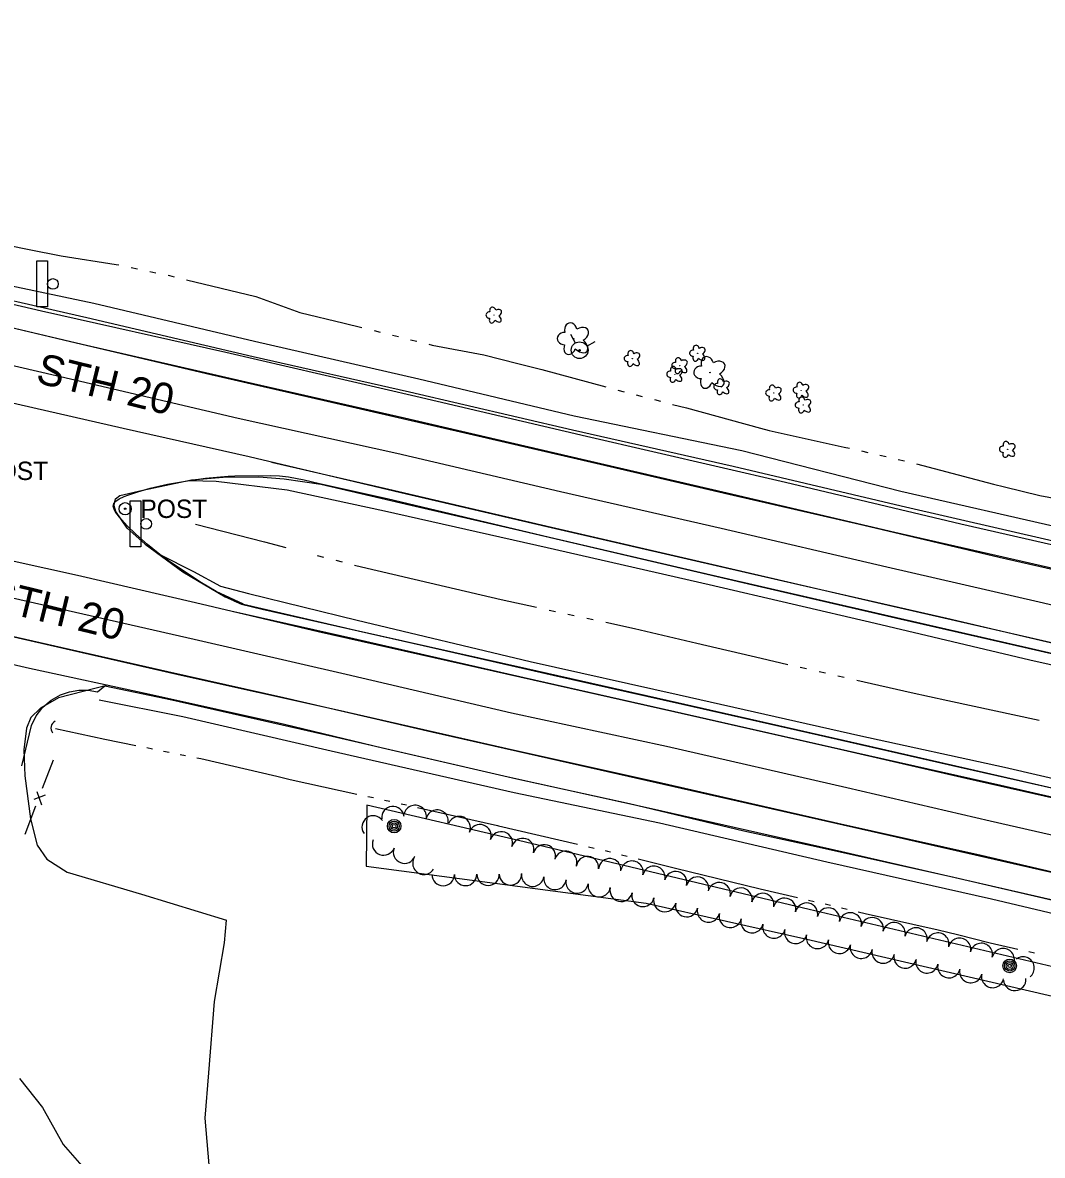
# Model space of a CAD drawing. Extents: x 588843 to 2552415, y 180129 to 269402.
# Drawn here: x 597218.6 to 597551.8, y 184038.2 to 184408.2 of the extents above; entities that cross this region are included whole.
import ezdxf

# ---------------------------------------------------------------- set-up
doc = ezdxf.new("R2010")
doc.units = 0
for name, color, linetype in [('Default', 7, 'Continuous'), ('E_DRN', 7, 'Continuous'), ('E_DWY', 7, 'Continuous'), ('E_FEN_P', 7, 'Continuous'), ('E_LAND_BrushLine', 7, 'Continuous'), ('E_LAND_TreeLine_P', 7, 'Continuous'), ('E_LAND_Vegetation', 7, 'Continuous'), ('E_MISCPROP', 7, 'Continuous'), ('E_RDWY', 7, 'Continuous'), ('E_RDWY_AsphConc', 7, 'Continuous'), ('E_RDWY_Gravel', 7, 'Continuous'), ('E_RDWY_PavtEdge', 7, 'Continuous'), ('E_RDWY_Text', 7, 'Continuous'), ('E_SGN', 7, 'Continuous'), ('E_UTL_WHydrant', 7, 'Continuous'), ('E_WTR_P', 7, 'Continuous')]:
    doc.layers.add(name, color=color, linetype=linetype)

# ---------------------------------------------------------------- blocks, each defined once
blk = doc.blocks.new('BUSH_1')
at = {"layer": 'Default'}
blk.add_circle((0, 0), 0.0916, dxfattribs=at)
for centre, major_axis, ratio in [((-2.84, 0.08), (2.47, -0.06), 0.832022), ((-0.84, 2.66), (0.68, -2.49), 0.782863), ((2.12, 1.37), (-2.64, -1.46), 0.691916), ((-1.15, -2.62), (0.9, 2.43), 0.716896), ((1.86, -1.85), (-2.51, 2.29), 0.560249)]:
    blk.add_ellipse(centre, major_axis=major_axis, ratio=ratio, start_param=1.570796, end_param=4.712389, dxfattribs=at)
blk = doc.blocks.new('DTRE_1_1')
at = {"layer": 'Default'}
blk.add_circle((-0.18, 0), 0.183, dxfattribs=at)
for centre, major_axis, ratio in [((-1.87, 5.32), (1.36, -4.98), 0.782863), ((4.06, 2.74), (-5.27, -2.93), 0.691916), ((-5.87, 0.15), (4.93, -0.12), 0.832022), ((-2.49, -5.24), (1.8, 4.86), 0.716896), ((3.54, -3.71), (-5.01, 4.58), 0.560249)]:
    blk.add_ellipse(centre, major_axis=major_axis, ratio=ratio, start_param=1.570796, end_param=4.712389, dxfattribs=at)
blk = doc.blocks.new('SGN_1')
at = {"layer": 'Default'}
blk.add_lwpolyline([(-3.5, -15), (-10.5, -15), (-10.5, 15), (-3.5, 15)], close=True, dxfattribs=at)
blk.add_circle((0, 0), 3.5, dxfattribs=at)
blk = doc.blocks.new('POST_1')
at = {"layer": 'Default'}
for radius in [4, 0.5]:
    blk.add_circle((0, 0), radius, dxfattribs=at)
blk.add_text('POST', height=12, dxfattribs=at).set_placement((10, -6))
blk = doc.blocks.new('CULV2_4')
at = {"layer": 'E_DRN'}
blk.add_arc((65, 48), 80.7, 216.8699, 323.1301, dxfattribs=at)
blk = doc.blocks.new('HYD_3')
at = {"layer": 'E_UTL_WHydrant'}
for p, q in [((-12.6, 12.6), (-27.3, 27.3)), ((12.6, 12.6), (27.3, 27.3))]:
    blk.add_line(p, q, dxfattribs=at)
for radius in [18, 1.38]:
    blk.add_circle((0, 0), radius, dxfattribs=at)
blk = doc.blocks.new('POLE_3')
at = {"layer": 'E_MISCPROP'}
for radius in [14.6, 11, 7.32, 3.66]:
    blk.add_circle((0, 0), radius, dxfattribs=at)

msp = doc.modelspace()

# ---------------------------------------------------------------- linework, layer by layer
at = {"layer": 'E_DWY'}
for points in [[(597246.35, 184191.76), (597230.31, 184187.57), (597224.35, 184184.27), (597221.18, 184181.15), (597219.79, 184177.65), (597219, 184170.61), (597219.28, 184162.12), (597221.17, 184148.04), (597223.32, 184139.46), (597226.47, 184134.91), (597233.08, 184130.66), (597257.36, 184123.42), (597285.2, 184114.99)], [(597289.65, 183941.21), (597283.81, 184004.99), (597279.81, 184031.22), (597278.24, 184050.27), (597279.4, 184065.09), (597281.23, 184088.44), (597284.53, 184107.61), (597285.2, 184114.99)], [(597217.5, 184063.27), (597225.08, 184053.82), (597231.81, 184041.65), (597240.21, 184032.08), (597248.96, 184023.04), (597253.27, 184015.43), (597252.98, 184008.68), (597247.63, 183979.46), (597243.29, 183967.94), (597236.18, 183952.88), (597231.24, 183945.62), (597225.75, 183938.73), (597219.12, 183923.11), (597199.9, 183923.64)]]:
    msp.add_lwpolyline(points, dxfattribs=at)
at = {"layer": 'E_FEN_P'}
for p, q in [((597225.89, 184155.79), (597222.21, 184154.41)), ((597223.14, 184157.01), (597224.71, 184152.7))]:
    msp.add_line(p, q, dxfattribs=at)
for points in [[(597228.54, 184167.21), (597224.98, 184157.94)], [(597222.79, 184152.2), (597219.24, 184142.93)]]:
    msp.add_lwpolyline(points, dxfattribs=at)
at = {"layer": 'E_LAND_BrushLine'}
for points in [[(597331.09, 184152.51), (597330.77, 184132.6), (597422.37, 184120.57), (597474.79, 184108.77), (597638.69, 184070.76), (597746.75, 184045.7), (597747.75, 184054.95)], [(597747.75, 184054.95), (597638.57, 184080.18), (597475.59, 184118.48), (597380.66, 184140.96), (597331.09, 184152.51)]]:
    msp.add_lwpolyline(points, dxfattribs=at)
at = {"layer": 'E_LAND_TreeLine_P'}
for centre, start, end in [((597339.57, 184148.47), 6.3494, 186.3494), ((597346.83, 184148.87), 347.7278, 167.7278), ((597354, 184147.31), 347.7278, 167.7278), ((597333.13, 184145.42), 35.0756, 215.0756), ((597361.22, 184145.22), 336.4179, 156.4179), ((597368.03, 184142.54), 341.5352, 161.5352), ((597374.99, 184140.22), 341.5352, 161.5352), ((597336.52, 184139.86), 158.7217, 338.7217), ((597381.99, 184138.05), 343.5064, 163.5064), ((597389.02, 184135.97), 343.5064, 163.5064), ((597343.35, 184137.2), 158.7217, 338.7217), ((597349.69, 184133.56), 148.0436, 328.0436), ((597396.05, 184133.89), 343.5064, 163.5064), ((597403.14, 184132.13), 354.556, 174.556), ((597410.44, 184131.43), 354.556, 174.556), ((597417.72, 184130.64), 346.7938, 166.7938), ((597424.86, 184128.97), 346.7938, 166.7938), ((597355.98, 184129.9), 180.3505, 0.3505), ((597363.31, 184129.94), 180.3505, 0.3505), ((597370.64, 184130), 180.6216, 0.6216), ((597377.97, 184130.08), 180.6216, 0.6216), ((597385.27, 184129.66), 171.9341, 351.9341), ((597392.53, 184128.63), 171.9341, 351.9341), ((597399.76, 184127.46), 170.4254, 350.4254), ((597431.98, 184127.23), 345.7934, 165.7934), ((597439.09, 184125.43), 345.7934, 165.7934), ((597406.99, 184126.24), 170.4254, 350.4254), ((597414.16, 184124.73), 166.8205, 346.8205), ((597446.2, 184123.63), 345.7934, 165.7934), ((597453.3, 184121.83), 345.7934, 165.7934), ((597421.3, 184123.06), 166.8205, 346.8205), ((597428.44, 184121.39), 166.8205, 346.8205), ((597435.58, 184119.71), 166.8205, 346.8205), ((597460.42, 184120.08), 347.5295, 167.5295), ((597467.58, 184118.5), 347.5295, 167.5295), ((597474.74, 184116.92), 347.5295, 167.5295), ((597442.7, 184117.99), 166.2327, 346.2327), ((597449.82, 184116.24), 166.2327, 346.2327), ((597481.9, 184115.33), 347.5295, 167.5295), ((597489.06, 184113.75), 347.5295, 167.5295), ((597456.94, 184114.5), 166.2327, 346.2327), ((597464.07, 184112.75), 166.2327, 346.2327), ((597496.21, 184112.17), 347.5295, 167.5295), ((597503.37, 184110.55), 346.6039, 166.6039), ((597471.19, 184111.01), 166.2327, 346.2327), ((597478.32, 184109.34), 167.449, 347.449), ((597510.5, 184108.85), 346.6039, 166.6039), ((597517.63, 184107.15), 346.6039, 166.6039), ((597485.48, 184107.74), 167.449, 347.449), ((597492.64, 184106.15), 167.449, 347.449), ((597524.76, 184105.46), 346.6039, 166.6039), ((597531.89, 184103.76), 346.6039, 166.6039), ((597539.02, 184102.06), 346.6039, 166.6039), ((597499.79, 184104.56), 167.449, 347.449), ((597506.95, 184102.96), 167.449, 347.449), ((597514.11, 184101.37), 167.449, 347.449), ((597545.51, 184099.35), 308.2942, 128.2942), ((597521.26, 184099.78), 167.449, 347.449), ((597528.42, 184098.18), 167.449, 347.449), ((597535.57, 184096.59), 167.449, 347.449), ((597542.78, 184095.63), 183.8381, 3.8381)]:
    msp.add_arc(centre, 3.67, start, end, dxfattribs=at)
at = {"layer": 'E_RDWY'}
for points in [[(596831.75, 184400.44), (596858.75, 184393.38), (596892.45, 184384.48), (596919.43, 184377.87), (596951.34, 184370.1), (596983.45, 184362.27), (597016.79, 184354.74), (597046.68, 184347.63), (597079.81, 184340.05), (597123.33, 184329.81), (597158.41, 184321.69), (597191.53, 184314.11), (597231.88, 184304.53), (597278.69, 184293.59), (597318.11, 184284.48), (597364.49, 184273.87), (597407.26, 184263.94), (597449.32, 184254.1), (597493.42, 184244.01), (597537.64, 184233.58), (597587.58, 184222.19), (597639.5, 184210.36), (597689.48, 184198.75)], [(596815.1, 184380.55), (596855.37, 184370.13), (596904.64, 184357.46), (596969.32, 184341.58), (597021.23, 184329.33), (597056.25, 184321.02), (597109.12, 184308.82), (597158.76, 184297.1), (597205.08, 184286.29), (597251.45, 184275.68), (597292.62, 184266.4), (597342.16, 184254.71), (597389.87, 184243.62), (597437.19, 184232.64), (597472.2, 184224.65), (597520.55, 184213.6), (597569.33, 184202.21), (597631.03, 184188.1), (597685.98, 184175.44)], [(596807.31, 184329.2), (596842.23, 184319.94), (596876.16, 184311.09), (596912.83, 184301.9), (596945.36, 184294.06), (596984.2, 184285.11), (597027.27, 184275.1), (597066.2, 184266.12), (597109.25, 184256.43), (597150.88, 184246.92), (597194.98, 184236.83), (597236.5, 184227.67), (597275.02, 184218.71), (597315.1, 184209.31), (597376.66, 184195.45), (597431.4, 184183.15), (597485.2, 184170.91), (597526.83, 184161.4), (597571.25, 184151.33), (597617.09, 184141.08), (597657, 184131.83), (597684.02, 184125.73)], [(596813.68, 184302.57), (596852.3, 184292.45), (596895.32, 184281.51), (596939.25, 184270.83), (596989.1, 184259.47), (597040.33, 184247.83), (597085.56, 184237.65), (597127.55, 184227.93), (597167.69, 184218.73), (597214.72, 184207.83), (597265.96, 184196.19), (597303.87, 184187.71), (597352.3, 184176.53), (597403.95, 184164.88), (597455.48, 184153.16), (597504.06, 184142.15), (597550.85, 184131.53), (597599.74, 184120.53), (597645.79, 184109.91), (597674, 184103.58)]]:
    msp.add_lwpolyline(points, dxfattribs=at)
at = {"layer": 'E_RDWY_AsphConc'}
for points in [[(597033.85, 184359.31), (597089.33, 184346.21), (597137.85, 184335.37), (597192.7, 184322.52), (597239.53, 184311.9), (597293.86, 184299.11)], [(597293.86, 184299.11), (597345.02, 184287.61), (597398.23, 184275.12), (597450.79, 184263.24), (597505.69, 184250.3), (597555.33, 184238.87), (597609.7, 184226.42), (597658.86, 184214.84), (597713.09, 184202.83), (597763.94, 184190.68), (597815.6, 184178.73)], [(597290.73, 184218.21), (597281.78, 184222.37), (597281.78, 184222.37), (597277, 184225.13), (597277, 184225.13), (597266.65, 184232.06), (597266.65, 184232.06), (597263.42, 184234.4), (597263.42, 184234.4), (597259.36, 184237.68), (597255.45, 184241.14), (597255.45, 184241.14), (597252.74, 184243.82), (597250.2, 184246.66), (597250.2, 184246.66), (597249.06, 184248.13), (597249.06, 184248.13), (597248.54, 184248.96), (597248.54, 184248.96), (597248.19, 184250.19), (597248.19, 184250.19), (597248.39, 184251.09), (597248.39, 184251.09), (597249.01, 184251.86), (597249.01, 184251.86), (597250.12, 184252.6), (597250.12, 184252.6), (597251.73, 184253.35), (597251.73, 184253.35), (597252.96, 184253.85), (597252.96, 184253.85), (597256.19, 184254.92), (597256.19, 184254.92), (597260.21, 184256.05), (597260.21, 184256.05), (597265.91, 184257.35), (597265.91, 184257.35), (597273.08, 184258.63), (597273.08, 184258.63), (597278.37, 184259.34), (597278.37, 184259.34), (597285.68, 184260.06), (597285.68, 184260.06), (597287.94, 184260.17), (597287.94, 184260.17), (597299.44, 184260.25), (597299.44, 184260.25), (597302.46, 184260.13), (597305.46, 184259.76), (597305.46, 184259.76), (597310.51, 184258.82), (597315.52, 184257.65), (597315.52, 184257.65), (597337.67, 184252.68), (597390.76, 184240.14), (597443.59, 184227.82), (597497.47, 184215.36), (597548.28, 184203.73), (597601.08, 184191.58)], [(597290.73, 184218.21), (597327.3, 184209.7), (597383.38, 184197.18), (597432.57, 184186.07), (597491.58, 184172.68), (597538.82, 184161.9), (597594.29, 184149.17), (597642.79, 184138.28), (597693.87, 184126.73), (597748.61, 184114.32), (597798.34, 184103.09)], [(597218.33, 184165.44), (597221.43, 184178.6), (597223.03, 184181.75), (597225.2, 184184.53), (597227.87, 184186.83), (597230.94, 184188.58), (597230.94, 184188.58), (597233.86, 184189.59), (597236.91, 184190.1), (597240, 184190.08), (597243.04, 184189.54), (597243.04, 184189.54), (597245.38, 184191.57), (597267.32, 184186.99), (597319.66, 184175.1), (597377.22, 184161.77), (597424.09, 184151.43), (597482.49, 184138.26), (597529.91, 184127.44), (597583.69, 184115.08), (597633.56, 184103.88), (597686.64, 184091.77), (597740.17, 184080.36), (597789.27, 184068.6)]]:
    msp.add_lwpolyline(points, dxfattribs=at)
at = {"layer": 'E_RDWY_Gravel'}
for points in [[(596831.79, 184408.16), (596876.04, 184396.59), (596912.48, 184387.35), (596960.41, 184375.89), (597008.48, 184364.6), (597059.68, 184352.45), (597113.53, 184339.98), (597173.17, 184326.02), (597224.72, 184313.98), (597285, 184300.47), (597347.07, 184286.15), (597402.84, 184273.05), (597467.86, 184258.02), (597525.2, 184244.48), (597582.05, 184231.5), (597632.68, 184219.92), (597677.17, 184209.73), (597698.04, 184205.01)], [(597190.57, 184327.28), (597241.84, 184316.54), (597294.28, 184304.14), (597348, 184291.83), (597398.75, 184279.68), (597453.57, 184268.37), (597505.54, 184255.11), (597559.03, 184242.96), (597609.02, 184232.06), (597662.1, 184219.26), (597715.37, 184207.09), (597765.01, 184195.24), (597817.99, 184183.71), (597867.41, 184172.44), (597918.85, 184159.91), (597970.49, 184147.94), (598019.64, 184136.8), (598071.14, 184124.64), (598124.58, 184111.68), (598180.31, 184099.55), (598221.02, 184089.9), (598272.49, 184077.54)], [(596809.86, 184294.62), (596850.9, 184283.59), (596897.3, 184272.34), (596947.42, 184260.06), (596997.62, 184248.5), (597042.38, 184238.12), (597083.63, 184229.14), (597131.86, 184218.02), (597177.46, 184207.3), (597220.85, 184197.3), (597260.12, 184188.76), (597304.1, 184179.02), (597336.14, 184171.32), (597380.02, 184161.19), (597416.89, 184153.1), (597454.25, 184144.14), (597478.85, 184138.81), (597522.83, 184129.07), (597564.61, 184119.31), (597606.68, 184109.89), (597645.27, 184100.8), (597671.8, 184094.83)], [(597252.73, 184243.05), (597248.98, 184248.5), (597248.44, 184250.34), (597248.54, 184251.15), (597248.86, 184252.64), (597250.32, 184253.71), (597257.83, 184255.41), (597273.7, 184258.81), (597284.14, 184259.71), (597295.72, 184259.76), (597304.07, 184259.14), (597316, 184257.42), (597345.42, 184250.55), (597380.4, 184242.45), (597415.65, 184234.18), (597457.22, 184224.48), (597505.25, 184213.41), (597550.94, 184202.99), (597596.21, 184192.58), (597641.68, 184182.11), (597685.38, 184172.13)], [(597273.08, 184258.63), (597281.75, 184258.4), (597304.97, 184255.53), (597336.77, 184248.69), (597390.03, 184236.69), (597442.94, 184224.67), (597497.2, 184212.03), (597547.7, 184199.99), (597600.61, 184188.16), (597651.77, 184176.09), (597703.59, 184163.69), (597756.64, 184152.36), (597806.99, 184141.09)], [(597252.73, 184243.05), (597258.65, 184237.84), (597270.87, 184228.79), (597284.7, 184220.65), (597287.5, 184219.36), (597287.6, 184219.33), (597290.12, 184218.21), (597296.82, 184216.57), (597349.45, 184204.65), (597391.89, 184195.02), (597434.16, 184185.54), (597478.58, 184175.47), (597524.88, 184164.99), (597575.63, 184153.48), (597617.16, 184144), (597660.28, 184134.18), (597683.63, 184128.88)], [(597263.42, 184234.4), (597274.34, 184228.9), (597283.21, 184224.06), (597292.33, 184221.71), (597327.85, 184212.94), (597384.37, 184199.45), (597433.08, 184188.56), (597492.47, 184175.21), (597539.44, 184164.91), (597595.44, 184151.99), (597643.5, 184140.76), (597694.55, 184128.82), (597748.96, 184116.6), (597800.36, 184106.09)], [(597243.57, 184186.93), (597270.95, 184181.53), (597319.38, 184170.33), (597379.19, 184156.69), (597426.74, 184146.77), (597481.4, 184134), (597535.22, 184121.95), (597584.91, 184110.19), (597641.96, 184097.26), (597688.18, 184086.7), (597741, 184075.58), (597788.42, 184063.44), (597841.99, 184052.04), (597890.44, 184041.33), (597943.81, 184029.04), (597994.52, 184016.98), (598050.96, 184004.74), (598096.96, 183994.09), (598150.56, 183982.43), (598196.66, 183971.94), (598248.65, 183960.47)]]:
    msp.add_lwpolyline(points, dxfattribs=at)
at = {"layer": 'E_RDWY_PavtEdge'}
for points in [[(597032.52, 184351.1), (597087.15, 184338.3), (597136.04, 184327.06), (597191.78, 184314.01), (597237.97, 184303.12), (597291.62, 184290.88)], [(597029.63, 184339.65), (597083.89, 184326.77), (597134.37, 184315.21), (597188.15, 184302.49), (597235.61, 184291.45), (597289.03, 184278.99)], [(597291.62, 184290.88), (597343.38, 184279.02), (597396.75, 184266.64), (597448.76, 184254.59), (597503.58, 184241.71), (597553.83, 184230.24), (597607.26, 184217.93), (597657.71, 184205.72), (597710.88, 184194.54), (597762.17, 184180.69), (597813.54, 184170.18)], [(597289.03, 184278.99), (597340.84, 184267.49), (597394.28, 184255.02), (597446.89, 184243.07), (597500.94, 184230.36), (597550.82, 184218.93), (597604.41, 184206.46), (597655.77, 184194.61), (597708.5, 184183.04), (597759.86, 184170.47), (597810.86, 184158.52)], [(597010.03, 184267.11), (597066.57, 184254.1), (597111.43, 184243.82), (597172.16, 184229.93), (597215.21, 184220.25), (597274.65, 184206.74), (597324.3, 184195.36), (597378.35, 184182.75), (597428.94, 184171.77), (597487.92, 184158.32), (597534.75, 184147.43), (597590.22, 184134.82), (597637.98, 184124.12), (597690.95, 184112.09), (597744.11, 184100.06), (597794.65, 184088.57)], [(597299.85, 184264.6), (597338.23, 184255.74), (597391.43, 184243.32), (597444.26, 184231.18), (597497.71, 184218.79), (597549.08, 184207.03), (597601.95, 184194.82), (597653.62, 184183.09), (597705.01, 184170.95), (597757.84, 184158.81), (597808.55, 184147.03)], [(597011.19, 184254.44), (597064.53, 184242.11), (597113.42, 184230.99), (597170.53, 184218.13), (597211.89, 184208.42), (597270.4, 184195.06), (597321.47, 184183.71)], [(597287.62, 184215.77), (597326.82, 184207.03), (597382.44, 184194.23), (597431.73, 184183.17), (597490.73, 184169.79), (597538.23, 184159.07), (597593.7, 184146.38), (597641.97, 184135.53), (597693.3, 184123.88), (597747.97, 184111.45), (597797.71, 184100.24)], [(597321.47, 184183.71), (597379.26, 184170.55), (597425.91, 184160.18), (597484.92, 184146.64), (597531.8, 184136.16), (597586.8, 184123.32), (597635.19, 184112.5), (597688.79, 184100.43), (597741.63, 184088.53), (597791.51, 184077)]]:
    msp.add_lwpolyline(points, dxfattribs=at)
at = {"layer": 'E_WTR_P'}
for points in [[(597191.56, 184339.99), (597220.72, 184334.08)], [(597220.73, 184334.08), (597231.17, 184331.96), (597249.12, 184329.2), (597250.03, 184329.01)], [(597254.05, 184328.17), (597256.06, 184327.75)], [(597260.07, 184326.9), (597262.08, 184326.48)], [(597266.1, 184325.64), (597266.51, 184325.55), (597268.1, 184325.17)], [(597272.08, 184324.2), (597294.78, 184318.69), (597300.79, 184316.49)], [(597300.79, 184316.49), (597309.1, 184313.46), (597323.59, 184309.98), (597329.42, 184308.54)], [(597333.4, 184307.56), (597335.4, 184307.07)], [(597339.38, 184306.08), (597341.37, 184305.59)], [(597345.35, 184304.6), (597347.35, 184304.11)], [(597351.33, 184303.13), (597352.43, 184302.85), (597369.31, 184299.66), (597380.4, 184296.84)], [(597380.4, 184296.84), (597388.27, 184294.84), (597409.14, 184289.17)], [(597413.11, 184288.11), (597415.1, 184287.6)], [(597419.07, 184286.57), (597421.06, 184286.05)], [(597425.03, 184285.02), (597427.01, 184284.51)], [(597430.99, 184283.48), (597435.48, 184282.32), (597459.71, 184275.71)], [(597459.71, 184275.71), (597462.56, 184274.94), (597487.03, 184269.54), (597488.73, 184269.15)], [(597492.73, 184268.24), (597494.73, 184267.78)], [(597498.73, 184266.87), (597500.73, 184266.42)], [(597504.73, 184265.51), (597506.73, 184265.05)], [(597510.72, 184264.07), (597535.82, 184257.42), (597539.49, 184256.5)], [(597539.49, 184256.5), (597550.97, 184253.65), (597568.6, 184250.42)], [(597275.07, 184244.34), (597297.64, 184238.52), (597304.62, 184236.73)], [(597314.81, 184234.12), (597316.85, 184233.6)], [(597320.93, 184232.55), (597322.97, 184232.03)], [(597327.04, 184230.98), (597329.35, 184230.39), (597356.74, 184223.95)], [(597356.74, 184223.95), (597374.95, 184219.68), (597386.49, 184217.18)], [(597390.61, 184216.29), (597392.66, 184215.85)], [(597396.78, 184214.96), (597398.83, 184214.52)], [(597402.95, 184213.63), (597405.01, 184213.18)], [(597409.12, 184212.29), (597418.5, 184210.27), (597438.86, 184205.47)], [(597438.86, 184205.47), (597459.86, 184200.52), (597468.58, 184198.54)], [(597472.68, 184197.6), (597474.74, 184197.14)], [(597478.84, 184196.2), (597480.89, 184195.74)], [(597485, 184194.81), (597487.05, 184194.34)], [(597491.15, 184193.41), (597508.92, 184189.37), (597520.94, 184186.78)], [(597520.94, 184186.78), (597550.77, 184180.36)], [(597229.29, 184177.63), (597245.45, 184174.11), (597255.52, 184172.06)], [(597259.14, 184171.33), (597260.96, 184170.96)], [(597264.58, 184170.23), (597266.39, 184169.86)], [(597270.02, 184169.13), (597271.83, 184168.76)], [(597275.46, 184168.02), (597276.81, 184167.75), (597301.58, 184161.97)], [(597301.58, 184161.97), (597306.04, 184160.93), (597327.77, 184156.19)], [(597331.38, 184155.4), (597333.19, 184155)], [(597336.8, 184154.21), (597338.61, 184153.82)], [(597342.22, 184153.03), (597344.03, 184152.63)], [(597347.63, 184151.81), (597373.78, 184145.87)], [(597373.78, 184145.87), (597374.08, 184145.8), (597399.91, 184139.81)], [(597403.51, 184138.97), (597405.31, 184138.55)], [(597408.92, 184137.72), (597409.64, 184137.55), (597410.71, 184137.28)], [(597414.3, 184136.37), (597416.09, 184135.92)], [(597419.68, 184135.01), (597431.96, 184131.91), (597445.71, 184128.58)], [(597445.71, 184128.58), (597459.64, 184125.2), (597471.8, 184122.36)], [(597475.4, 184121.52), (597477.2, 184121.1)], [(597480.8, 184120.26), (597482.6, 184119.84)], [(597486.2, 184119), (597488.01, 184118.58)], [(597491.61, 184117.74), (597493.91, 184117.2), (597517.75, 184111.77)], [(597517.75, 184111.77), (597524.07, 184110.33), (597534.77, 184107.59), (597543.83, 184105.53)], [(597547.43, 184104.71), (597549.24, 184104.3)]]:
    msp.add_lwpolyline(points, dxfattribs=at)

# ---------------------------------------------------------------- block references
at = {"layer": 'E_DRN', "xscale": 0.029857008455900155, "yscale": 0.029857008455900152, "rotation": -102.4392018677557}
msp.add_blockref('CULV2_4', (597229.21, 184179.96), dxfattribs=at)
at = {"layer": 'E_LAND_Vegetation', "xscale": 0.5, "yscale": 0.5}
for name, p in [('BUSH_1', (597372.62, 184312.61)), ('DTRE_1_1', (597398.68, 184304.87)), ('BUSH_1', (597439.16, 184300.16)), ('BUSH_1', (597417.8, 184298.42)), ('BUSH_1', (597433.32, 184296.11)), ('DTRE_1_1', (597443.27, 184293.86)), ('BUSH_1', (597431.69, 184293.27)), ('BUSH_1', (597447.05, 184289.21)), ('BUSH_1', (597472.99, 184288.08)), ('BUSH_1', (597464.02, 184287.15)), ('BUSH_1', (597473.68, 184283.23)), ('BUSH_1', (597540.44, 184268.77))]:
    msp.add_blockref(name, p, dxfattribs=at)
at = {"layer": 'E_MISCPROP', "xscale": 0.5, "yscale": 0.5}
for p in [(597200.08, 184261.76), (597252.05, 184249.36)]:
    msp.add_blockref('POST_1', p, dxfattribs=at)
at = {"layer": 'E_MISCPROP', "xscale": 0.1524003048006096, "yscale": 0.15240030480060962, "rotation": -15.451989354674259}
for p in [(597339.98, 184145.69), (597541.13, 184100.03)]:
    msp.add_blockref('POLE_3', p, dxfattribs=at)
at = {"layer": 'E_SGN', "xscale": 0.5, "yscale": 0.5}
for p in [(597228.44, 184322.81), (597258.9, 184244.43)]:
    msp.add_blockref('SGN_1', p, dxfattribs=at)
at = {"layer": 'E_UTL_WHydrant', "xscale": 0.1524003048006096, "yscale": 0.15240030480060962, "rotation": -15.451989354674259}
msp.add_blockref('HYD_3', (597400.58, 184301.15), dxfattribs=at)

# ---------------------------------------------------------------- texts
at = {"layer": 'E_RDWY_Text'}
for p in [(597222.5, 184290.65), (597206.41, 184217.02)]:
    msp.add_text('STH 20', height=10, rotation=346.2176, dxfattribs=at).set_placement(p)

doc.saveas('drawing.dxf')
